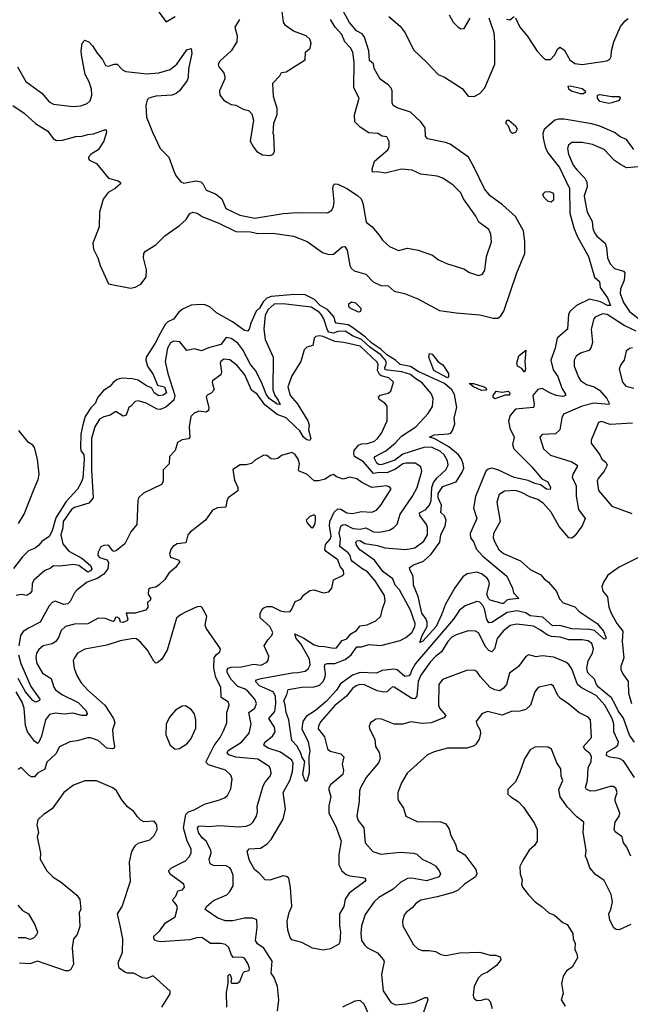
# Model space of a CAD drawing. Extents: x 1690054 to 1842981, y 782881 to 914114.
# Tile 625 of 656: x 1791566 to 1795691, y 879364 to 886014. Entities that reach past the tile are written whole.
import ezdxf

# ---------------------------------------------------------------- set-up
doc = ezdxf.new("R2010")
doc.units = 0

msp = doc.modelspace()

# ---------------------------------------------------------------- linework, layer by layer
at = {"layer": '0CON10XD'}
for points in [[(1791520.5, 885435), (1791595, 885383.3), (1791672.5, 885312.5), (1791755, 885261.1), (1791791.7, 885211.7), (1791815, 885199.5), (1791855, 885200.5), (1791945, 885225.7), (1791985, 885227.1), (1792025, 885240), (1792065, 885243.1), (1792139.3, 885270.7), (1792150, 885270), (1792152.5, 885255), (1792133.8, 885195), (1792095, 885136.2), (1792048.8, 885105), (1792031.2, 885085), (1792030, 885075), (1792037.5, 885065), (1792085, 885043.3), (1792166.2, 884945), (1792230, 884925), (1792246.2, 884915), (1792246.2, 884905), (1792210, 884875), (1792162.5, 884847.5), (1792128.9, 884801.1), (1792104.6, 884715), (1792101.8, 884615), (1792060, 884505), (1792063.6, 884465), (1792094.4, 884405), (1792109.1, 884355), (1792165, 884230), (1792315, 884200.8), (1792345, 884207.5), (1792385, 884228.9), (1792419.3, 884275), (1792422.9, 884325), (1792401.4, 884405), (1792404.3, 884435.7), (1792415, 884451.2), (1792485.3, 884494.7), (1792545.8, 884554.2), (1792645.3, 884625), (1792689.8, 884665), (1792715, 884704.4), (1792735.5, 884714.5), (1792765, 884706.7), (1792798.5, 884685), (1792915, 884638.3), (1793025, 884583), (1793125, 884581.4), (1793175, 884569.6), (1793275, 884572.4), (1793415, 884551.3), (1793507.2, 884517.2), (1793612.1, 884442.1), (1793655, 884427.6), (1793685, 884430.8), (1793745, 884480), (1793762.1, 884482.1), (1793777.4, 884457.4), (1793795, 884353.8), (1793805.6, 884335), (1793825, 884318.9), (1793904.5, 884294.5), (1793953.2, 884243.2), (1794005, 884220), (1794055, 884215.8), (1794095, 884180), (1794165, 884164), (1794255, 884128), (1794400.7, 884050.7), (1794515, 884033.6), (1794675, 884020.4), (1794765, 883999.1), (1794795, 883998.9), (1794816.5, 884013.5), (1794836.8, 884045), (1794923.1, 884305), (1794977.3, 884435), (1794978.2, 884515), (1794968.2, 884588.2), (1794915, 884684.6), (1794827.3, 884765), (1794745, 884824.5), (1794705, 884872.5), (1794637, 885017), (1794596.7, 885085), (1794473.1, 885173.1), (1794443.3, 885185), (1794320.4, 885210.4), (1794307.2, 885227.2), (1794303.8, 885285), (1794275.3, 885325), (1794205, 885389), (1794115, 885418), (1794087.8, 885435), (1794082, 885452), (1794081.2, 885535), (1794075, 885552.7), (1794054.7, 885575), (1794001.9, 885611.9), (1793960.5, 885685), (1793956, 885716), (1793929.9, 885739.9), (1793924.8, 885805), (1793894.6, 885895.4), (1793878.6, 885918.6), (1793840.2, 885940.2), (1793794.8, 885995), (1793733.6, 886105)], [(1792506.7, 886065), (1792555, 886000), (1792615.8, 886035)], [(1793050, 886015), (1793019.2, 885965), (1793034.3, 885905), (1793033.1, 885865), (1792993.5, 885805), (1792918, 885735), (1792906.2, 885715), (1792911.2, 885695), (1792944, 885655), (1792951.4, 885631.4), (1792950.8, 885615), (1792916, 885535), (1792916.7, 885505), (1792942.3, 885472.3), (1792965, 885456.7), (1792995, 885442.5), (1793025, 885437.5), (1793075, 885410), (1793110.7, 885400.7), (1793135, 885377.5), (1793146.2, 885335), (1793123.8, 885195), (1793144.1, 885154.1), (1793167.5, 885125), (1793205, 885102.5), (1793255, 885096.7), (1793276.4, 885103.6), (1793286.7, 885125), (1793282.5, 885235), (1793277.5, 885245), (1793282.5, 885315), (1793306.1, 885373.9), (1793306.2, 885415), (1793281.2, 885495), (1793276.2, 885585), (1793322.5, 885635), (1793335, 885657.5), (1793365, 885662.5), (1793495, 885742.5), (1793496.7, 885795), (1793527, 885823), (1793535.7, 885855), (1793525, 885883.3), (1793501.2, 885905), (1793415, 885935.8), (1793361.2, 885975), (1793347.3, 885997.3), (1793338.8, 886068.8)], [(1791550, 885695), (1791607.9, 885597.9), (1791715, 885518.1), (1791765, 885459.4), (1791795, 885444.4), (1791925, 885427.8), (1791978, 885432), (1792021.1, 885448.9), (1792042.6, 885467.4), (1792053.3, 885505), (1792050.4, 885545), (1792034.2, 885595), (1792008.6, 885645), (1791982.6, 885777.4), (1791980.5, 885805), (1791988.8, 885855), (1792005, 885876.7), (1792035, 885863.3), (1792057.9, 885837.9), (1792088.3, 885788.3), (1792125, 885746), (1792145, 885704.4), (1792165, 885700.6), (1792205, 885714.2), (1792224.2, 885714.2), (1792260, 885675), (1792283.3, 885665), (1792425, 885648.4), (1792505, 885654.6), (1792581.9, 885678.1), (1792627, 885713), (1792695, 885810), (1792725, 885820), (1792728, 885785), (1792707.2, 885682.8), (1792704.3, 885625), (1792696.3, 885603.7), (1792645.7, 885535), (1792623.7, 885516.3), (1792595, 885504.4), (1792485, 885498.8), (1792438.8, 885485), (1792426.4, 885473.6), (1792418.9, 885435), (1792421.9, 885355), (1792464, 885255), (1792514.3, 885144.3), (1792574, 885085), (1792610.5, 884980.5), (1792624.2, 884954.2), (1792655, 884920), (1792675, 884910), (1792755, 884926.9), (1792788.3, 884918.3), (1792804.4, 884904.4), (1792825, 884862), (1792888.3, 884838.3), (1792930.8, 884805), (1792958.3, 884738.3), (1793053.6, 884693.6), (1793155, 884674.6), (1793345, 884705.5), (1793445, 884712.9), (1793645, 884708.8), (1793675, 884728.8), (1793686.6, 884753.4), (1793689.4, 884785), (1793680.9, 884875), (1793685, 884896.7), (1793695, 884906.2), (1793715, 884904.2), (1793776, 884874), (1793848, 884828), (1793872, 884805), (1793883.1, 884775), (1793905.9, 884645.9), (1793945, 884616.7), (1793995, 884560), (1794017.1, 884525), (1794065, 884482.5), (1794125, 884456), (1794185, 884470.6), (1794258.5, 884458.5), (1794355, 884424.3), (1794395, 884392), (1794455, 884366), (1794565, 884330.8), (1794605, 884306), (1794665, 884286), (1794693.3, 884295), (1794708.3, 884321.7), (1794718.6, 884415), (1794752.5, 884515), (1794748, 884565), (1794735, 884596.2), (1794667.8, 884647.8), (1794647.1, 884687.1), (1794563.8, 884805), (1794545.5, 884845), (1794495, 884895.8), (1794425, 884942.9), (1794385, 884958.1), (1794275, 884970.8), (1794217.9, 884997.9), (1794145, 885004.3), (1794035, 884978.8), (1793985, 884986.7), (1793950, 884985), (1793947.5, 885005), (1793961.7, 885058.3), (1794052, 885135), (1794062.5, 885155), (1794062.3, 885192.3), (1794045, 885223.3), (1794015, 885228.8), (1793985, 885246), (1793925, 885250), (1793865, 885288), (1793830, 885325), (1793827.6, 885372.4), (1793860, 885485), (1793822.2, 885555), (1793824.4, 885724.4), (1793816.7, 885795), (1793801.4, 885825), (1793763.1, 885865), (1793741.1, 885915), (1793698, 885965), (1793666.1, 886015)], [(1794060, 886035), (1794135, 885970), (1794170, 885925), (1794225, 885810), (1794315.8, 885725), (1794393.8, 885645), (1794435, 885625.8), (1794555, 885548.6), (1794595, 885498.2), (1794635, 885494.7), (1794675.2, 885514.8), (1794707.4, 885555), (1794775.4, 885715), (1794775.9, 885865.9), (1794770, 885925), (1794736.5, 886025)], [(1794467, 886047), (1794495, 885997.5), (1794527.5, 885965), (1794545, 885953.3), (1794567.5, 885955), (1794609.2, 886025)], [(1794855, 886017.5), (1794875.8, 886014.2), (1794905, 886036.7)], [(1794915, 886027.5), (1794945, 885963.3), (1794995, 885906), (1795062.2, 885802.2), (1795095.3, 885765.3), (1795116.1, 885746.1), (1795151.9, 885745), (1795177.5, 885775), (1795201.7, 885818.3), (1795215, 885828.9), (1795245, 885810), (1795282.3, 885742.3), (1795315, 885719.6), (1795365, 885712.1), (1795533, 885737), (1795551.4, 885748.6), (1795560.8, 885765), (1795563.6, 885805), (1795578.8, 885865), (1795625, 885968), (1795655, 886006.2), (1795676.4, 886023.6)], [(1795355, 885512.7), (1795292.3, 885532.3), (1795276, 885545), (1795271.2, 885565), (1795285, 885568.2), (1795365, 885550.4), (1795385.6, 885535), (1795387.5, 885525), (1795375, 885513.6), (1795355, 885512.7)], [(1795545, 885447.7), (1795485, 885461.1), (1795468.1, 885485), (1795470, 885505), (1795485, 885509.1), (1795565, 885496), (1795615.2, 885495.2), (1795622.7, 885485), (1795615, 885468.9), (1795565, 885453.1), (1795545, 885447.7)], [(1795715, 885137.3), (1795665.8, 885205.8), (1795622.3, 885222.3), (1795583.5, 885253.5), (1795485, 885295.3), (1795431.8, 885311.8), (1795245, 885343.5), (1795205, 885343.3), (1795180, 885335), (1795108, 885272), (1795099.7, 885245), (1795101.7, 885215), (1795114.9, 885155), (1795133, 885115), (1795212.8, 885015), (1795280.5, 884875), (1795282.2, 884707.8), (1795309, 884609), (1795332.3, 884552.3), (1795407.5, 884415), (1795448.7, 884275), (1795481.5, 884245), (1795487.8, 884205), (1795536.9, 884135), (1795555.8, 884085), (1795536.7, 884085), (1795489.2, 884109.2), (1795415, 884126.6), (1795327.1, 884085), (1795284, 884045), (1795274.1, 884025), (1795265.6, 883925), (1795197.6, 883862.4), (1795182.5, 883795), (1795154.2, 883715), (1795169.5, 883649.5), (1795200.3, 883605), (1795228.2, 883525), (1795252.9, 883485), (1795252, 883475), (1795235, 883469.6), (1795188.8, 883475), (1795146.9, 883495), (1795095, 883523.5), (1795065, 883515.5), (1795032.1, 883475), (1795041.1, 883415), (1795035.6, 883395), (1794915, 883382.9), (1794878.1, 883341.9), (1794867.1, 883305), (1794877.3, 883255), (1794905.3, 883195), (1794894.6, 883145), (1794904.4, 883115), (1795025, 882993.5), (1795092.8, 882912.8), (1795132.8, 882892.8), (1795151.1, 882855), (1795149.5, 882840.5), (1795125, 882843.8), (1795083.7, 882873.7), (1795045, 882882.5), (1795001.8, 882901.8), (1794905, 882922.4), (1794795, 882974.8), (1794755, 882984.7), (1794731.3, 882978.7), (1794715, 882964.4), (1794645, 882793.3), (1794632.5, 882715), (1794654.5, 882645), (1794608.9, 882545), (1794611.1, 882515), (1794634.5, 882485), (1794650.5, 882440.5), (1794695, 882391.6), (1794855.7, 882255), (1794893.9, 882173.9), (1794902.3, 882142.3), (1794936.7, 882105), (1794871.5, 882098.5), (1794856.9, 882093.1), (1794835, 882071.9), (1794825, 882070.6), (1794745, 882094.3), (1794733.8, 882105), (1794721.7, 882135), (1794738.8, 882205), (1794734.4, 882225), (1794721, 882245), (1794685, 882270.7), (1794655, 882282.2), (1794588.9, 882271.1), (1794558.3, 882251.7), (1794504.2, 882175.8), (1794443, 882067), (1794414.8, 881995.2), (1794380.3, 881915), (1794286.8, 881815), (1794268.8, 881808.8), (1794283.8, 881855), (1794317.3, 881915), (1794319.5, 881945), (1794311.8, 881965), (1794281.9, 882005), (1794257.5, 882117.5), (1794227.1, 882195), (1794223.1, 882255), (1794203.3, 882295), (1794200, 882315), (1794225, 882331.9), (1794293.2, 882356.8), (1794346.5, 882403.5), (1794403.7, 882485), (1794411.6, 882535), (1794441, 882595), (1794446.1, 882635), (1794435, 882663.8), (1794411.8, 882685), (1794416.2, 882735), (1794392.1, 882785), (1794392.3, 882815), (1794425, 882860.9), (1794515, 882893.6), (1794555, 882959.2), (1794565.6, 882985), (1794561.6, 883015), (1794551.4, 883045), (1794530.2, 883075), (1794465, 883129.1), (1794366.6, 883186.6), (1794334.3, 883195), (1794365, 883210.3), (1794463.4, 883216.6), (1794477.6, 883222.4), (1794489.5, 883240.5), (1794504.4, 883285), (1794500.3, 883325), (1794519.6, 883395), (1794503.2, 883483.2), (1794485.7, 883515), (1794435, 883557.9), (1794257.2, 883637.2), (1794205, 883671.2), (1794135, 883685.9), (1794104.5, 883715), (1794045, 883749.6), (1794005, 883788.9), (1793945, 883829.2), (1793901, 883871), (1793813.4, 883935), (1793785, 883952.8), (1793704.7, 883965), (1793696, 883975), (1793689.7, 884005), (1793645.8, 884055.8), (1793595.8, 884085), (1793558, 884125), (1793495, 884155.6), (1793425, 884159), (1793265, 884145.5), (1793236, 884134), (1793210.4, 884109.6), (1793185, 884065.4), (1793162.7, 884045), (1793126.9, 883965), (1793116.8, 883923.2), (1793105, 883911.2), (1793085, 883916), (1793003.3, 883973.2), (1792895, 884033.6), (1792851.9, 884071.9), (1792818.2, 884088.2), (1792785, 884091.3), (1792725, 884086.1), (1792665, 884060.2), (1792640, 884039.9), (1792605, 883991.6), (1792567.1, 883972.9), (1792548.1, 883955), (1792515, 883895.6), (1792481.1, 883828.9), (1792421.1, 883735), (1792417.9, 883715), (1792429.7, 883675), (1792468, 883618), (1792496.9, 883546.9), (1792543.1, 883535), (1792556.5, 883495), (1792535, 883477.5), (1792505, 883474.2), (1792475, 883494.7), (1792458.9, 883525), (1792415, 883544.8), (1792365, 883578.8), (1792325, 883589.1), (1792255, 883593.1), (1792225, 883584.5), (1792196.5, 883563.5), (1792175, 883536.8), (1792131.3, 883508.7), (1792094.7, 883465.3), (1792075, 883422.9), (1792047.2, 883392.8), (1792008.6, 883335), (1791991.3, 883278.7), (1791978.9, 883215), (1791977.1, 883125), (1791979.6, 883105), (1791998.3, 883075), (1792001.4, 883045), (1791991.3, 882918.7), (1791981.3, 882888.7), (1791956.4, 882843.6), (1791880.3, 882759.7), (1791810.9, 882649.1), (1791785, 882562), (1791765, 882524.2), (1791715, 882488.8), (1791695.7, 882464.3), (1791670, 882445), (1791625, 882425.8), (1791585, 882385.6), (1791525, 882307.8)], [(1794895, 885245.8), (1794884.2, 885255), (1794867.5, 885295), (1794850, 885315), (1794856.7, 885335), (1794870, 885335), (1794917.9, 885295), (1794926.1, 885275), (1794915, 885251.9), (1794895, 885245.8)], [(1795745, 885021.1), (1795665, 885014.5), (1795625, 885035.6), (1795585, 885063.3), (1795515, 885137.3), (1795435, 885171.5), (1795365, 885185.6), (1795295.7, 885184.3), (1795273.2, 885166.8), (1795266, 885144), (1795274.2, 885105.8), (1795305, 885032.5), (1795329.2, 884999.2), (1795383.5, 884945), (1795397.9, 884917.9), (1795399.2, 884885), (1795380, 884825), (1795382.7, 884795), (1795398.5, 884715), (1795433.9, 884653.9), (1795438.5, 884605), (1795449.1, 884575), (1795465, 884552.5), (1795520.9, 884505), (1795530.8, 884475), (1795536.2, 884405), (1795554.7, 884364.7), (1795583.5, 884333.5), (1795645, 884315.6), (1795653.1, 884305), (1795649.2, 884255), (1795624.7, 884195), (1795621.9, 884165), (1795645, 884104.6), (1795685, 884043.2), (1795787.3, 883965)], [(1795155, 884782.9), (1795135, 884787.3), (1795105.6, 884815), (1795100.6, 884835), (1795115, 884850.9), (1795145, 884853.9), (1795164.3, 884845), (1795171.1, 884835), (1795172.9, 884795), (1795155, 884782.9)], [(1794408.5, 883098.5), (1794352.9, 883125), (1794302.9, 883127.1), (1794155, 883078.8), (1794100.9, 883039.1), (1794015, 883009.5), (1793995, 883008.6), (1793978.8, 883018.8), (1793961.4, 883055), (1793966.5, 883065), (1794038.3, 883101.7), (1794102.5, 883155), (1794145, 883200.4), (1794242.9, 883265), (1794326, 883355), (1794355, 883402.5), (1794358.5, 883455), (1794345, 883489.2), (1794285, 883562.2), (1794235, 883592.1), (1794205, 883617.8), (1794146.6, 883636.6), (1794035, 883650), (1794031.5, 883665), (1794042.8, 883695), (1794036.5, 883715), (1794005, 883751), (1793931.4, 883801.4), (1793875, 883854.5), (1793815, 883878.1), (1793765, 883910.7), (1793715, 883908.6), (1793685, 883897.2), (1793655, 883903.8), (1793645, 883916.5), (1793620, 883995), (1793605, 884021), (1793588.7, 884038.7), (1793535, 884072.1), (1793345, 884095.7), (1793285, 884093), (1793245, 884057.7), (1793225, 884018.8), (1793214.8, 883925), (1793224.4, 883854.4), (1793278.8, 883735), (1793276.3, 883515), (1793288.8, 883475), (1793312.2, 883445), (1793325.8, 883414.2), (1793305, 883418), (1793250.3, 883455), (1793229.7, 883485), (1793198.5, 883565), (1793157.8, 883645), (1793125.6, 883685.6), (1793073.4, 883785), (1793039.3, 883829.3), (1792995, 883862.1), (1792961.2, 883868.8), (1792925, 883821.2), (1792841.8, 883798.2), (1792795, 883776.9), (1792745, 883791.9), (1792695, 883780), (1792648.3, 883838.3), (1792605, 883843.8), (1792585, 883831.5), (1792565, 883795.6), (1792549.5, 883705), (1792566.8, 883625), (1792613.1, 883475), (1792606.3, 883445), (1792552.9, 883397.1), (1792515, 883381.9), (1792493.7, 883383.7), (1792420, 883425), (1792365, 883440), (1792346.2, 883435), (1792316.2, 883405), (1792302.5, 883395), (1792285, 883342.5), (1792265, 883337.5), (1792215, 883367.5), (1792175.9, 883344.1), (1792135, 883332), (1792105, 883315.6), (1792072.9, 883265), (1792051.3, 883185), (1792051.3, 882975), (1792062.6, 882785), (1792031.9, 882748.1), (1791935, 882719.4), (1791915.7, 882705), (1791860.2, 882625), (1791856.8, 882583.2), (1791843.6, 882535), (1791857.1, 882475), (1791897.3, 882425), (1791985, 882377.3), (1792045, 882326.9), (1792053.8, 882305), (1792045, 882291.1), (1792025, 882283.7), (1791965, 882327.7), (1791925, 882334.4), (1791895, 882329.6), (1791835, 882323), (1791794.1, 882325.9), (1791771.5, 882308.5), (1791735, 882294.4), (1791661.6, 882228.4), (1791649.6, 882205), (1791647.7, 882155), (1791635, 882138.6), (1791615, 882125.6), (1791575, 882131.2), (1791542.5, 882125)], [(1793855, 884037.8), (1793798.9, 884065), (1793789.1, 884075), (1793788.9, 884095), (1793807.9, 884107.9), (1793835, 884101.4), (1793869.2, 884065), (1793871.4, 884055), (1793865, 884042.2), (1793855, 884037.8)], [(1795730.1, 883910.1), (1795649.5, 883949.5), (1795535, 884022.3), (1795503.4, 884026.6), (1795454.3, 884005), (1795445, 883993.3), (1795426.3, 883923.7), (1795436.4, 883835), (1795425, 883796), (1795409.8, 883780.2), (1795355, 883762.2), (1795325, 883740.8), (1795311.5, 883715), (1795311.5, 883675), (1795339.6, 883599.6), (1795355, 883576.7), (1795395, 883551.1), (1795446.9, 883535), (1795481.6, 883511.6), (1795532.5, 883455), (1795547.1, 883425), (1795546.2, 883415), (1795445, 883424.1), (1795365, 883403.8), (1795240.2, 883349.8), (1795227.1, 883325), (1795215.7, 883245), (1795185, 883216), (1795095, 883212), (1795080, 883195), (1795104.4, 883115), (1795152.4, 883072.4), (1795295, 883029.1), (1795331.4, 883005), (1795331.9, 882995), (1795302.5, 882945), (1795298.1, 882925), (1795325.3, 882865.3), (1795324.6, 882795), (1795340, 882705), (1795386.4, 882645), (1795364.8, 882595), (1795315, 882528.8), (1795295, 882512.8), (1795275, 882514.6), (1795211, 882591), (1795155, 882688.8), (1795105, 882745.9), (1795065, 882773.8), (1795010.9, 882790.9), (1794955, 882821.5), (1794915, 882833.8), (1794840, 882830), (1794805, 882808), (1794788.5, 882755), (1794810.9, 882625), (1794766.7, 882545), (1794764.5, 882515), (1794774.5, 882485), (1794801.8, 882435), (1794835, 882409.1), (1794948.3, 882358.3), (1795015, 882300), (1795085.6, 882265), (1795107.7, 882237.7), (1795138.5, 882215), (1795192.3, 882152.3), (1795213.3, 882103.3), (1795237.7, 882075), (1795315, 882049.1), (1795345, 882017.6), (1795467.4, 881935), (1795508.8, 881885), (1795525.9, 881844.1), (1795525, 881832.5), (1795515, 881831.2), (1795474.7, 881865), (1795447.7, 881887.7), (1795415.8, 881895.8), (1795295, 881901), (1795215, 881922), (1795165, 881920.2), (1795098.7, 881978.7), (1795015, 881987), (1794985, 882007.2), (1794925, 882022), (1794859.7, 882010.3), (1794755, 881943.1), (1794735, 881941.1), (1794722, 881962), (1794706.1, 882035), (1794695, 882057.5), (1794675, 882080.8), (1794655, 882085.6), (1794575, 882055.4), (1794536.2, 882025), (1794496, 881965), (1794239.7, 881665), (1794211.7, 881618.3), (1794205.6, 881595), (1794195, 881581.9), (1794168.2, 881578.2), (1794115, 881623.1), (1794095, 881627.7), (1794015, 881618.4), (1793975, 881599.8), (1793865, 881604.3), (1793814, 881586), (1793732.5, 881527.5), (1793704.8, 881485), (1793635, 881410), (1793565, 881349.3), (1793501.3, 881308.7), (1793477.8, 881275), (1793471.7, 881225), (1793515, 881136), (1793525.9, 881075.9), (1793519.6, 881035), (1793520.8, 880925), (1793505, 880870), (1793495, 880870), (1793477.8, 880915), (1793492.7, 881005), (1793470.9, 881035), (1793466.3, 881056.3), (1793438.8, 881108.8), (1793403.8, 881145), (1793390.8, 881235), (1793384.3, 881285), (1793365.5, 881335), (1793360, 881385), (1793350, 881415), (1793369.8, 881455), (1793378.8, 881491.2), (1793472.5, 881505), (1793555, 881507.4), (1793590.7, 881519.3), (1793615, 881544.6), (1793630.2, 881575), (1793632.7, 881595), (1793624.3, 881645.7), (1793629.6, 881660.4), (1793644.1, 881665.9), (1793695, 881665.2), (1793765, 881693.1), (1793805, 881724), (1793842.4, 881777.6), (1793875, 881778.8), (1793925, 881793.4), (1794005, 881788.4), (1794135, 881820.7), (1794175, 881841.2), (1794215.4, 881874.6), (1794236, 881914), (1794236.5, 881936.5), (1794205, 882025.5), (1794132.4, 882162.4), (1794102.1, 882195), (1794087.2, 882237.2), (1794021.7, 882285), (1793962.9, 882362.9), (1793864.4, 882434.4), (1793840, 882465), (1793836.7, 882485), (1793845, 882495.3), (1793864, 882496), (1793896.9, 882476.9), (1793983.8, 882463.8), (1794031.9, 882448.1), (1794174.7, 882435.3), (1794235, 882446.9), (1794295, 882493.2), (1794320.3, 882535), (1794320.3, 882585), (1794314.6, 882605), (1794268, 882665), (1794266, 882684), (1794308.5, 882705), (1794335, 882734.4), (1794344.3, 882765.7), (1794349.1, 882855), (1794361.7, 882888.3), (1794385, 882920.3), (1794443.8, 882975), (1794460.9, 883005), (1794456.8, 883035), (1794434, 883075), (1794408.5, 883098.5)], [(1795718.9, 881135), (1795685, 881182.2), (1795645.7, 881295.7), (1795609.7, 881345), (1795588.8, 881388.8), (1795564.4, 881435), (1795475.9, 881505), (1795461.4, 881525), (1795449.2, 881559.2), (1795403.5, 881603.5), (1795397, 881635), (1795405.7, 881684.3), (1795435, 881736.7), (1795441.4, 881765), (1795430.4, 881800.4), (1795405, 881818.7), (1795365, 881825.8), (1795275, 881825.3), (1795216, 881844), (1795157.3, 881847.3), (1795128.8, 881858.8), (1795085, 881891.5), (1795037.1, 881917.1), (1794925, 881932.2), (1794878, 881922), (1794832.7, 881885), (1794791.2, 881835), (1794772.7, 881765), (1794755, 881744.2), (1794735, 881753.3), (1794715, 881775.4), (1794665, 881872.5), (1794645, 881884.6), (1794595, 881885.4), (1794515, 881858.6), (1794485, 881842.8), (1794457.6, 881815), (1794415.3, 881745), (1794375, 881713.5), (1794338.9, 881675), (1794275, 881587.3), (1794258.4, 881545), (1794249.1, 881445), (1794235, 881426.9), (1794215, 881430), (1794095, 881507.1), (1794085, 881508), (1794046.2, 881475), (1794025, 881472.9), (1793980.7, 881480.7), (1793895, 881520.8), (1793863.6, 881523.6), (1793838.1, 881515), (1793815, 881497.1), (1793774.3, 881445.7), (1793695, 881381.9), (1793601.1, 881275), (1793583.3, 881245), (1793582.2, 881225), (1793625, 881170), (1793645, 881090), (1793664.1, 881074.1), (1793736.2, 881055), (1793755.8, 881035), (1793743.3, 880985), (1793752.6, 880942.6), (1793747.8, 880915), (1793665, 880847.1), (1793652.1, 880822.1), (1793668.1, 880765), (1793653.5, 880705), (1793653.1, 880655), (1793702.1, 880565), (1793737.5, 880465), (1793722.5, 880375), (1793722.7, 880305), (1793741.9, 880265), (1793771.7, 880241.7), (1793795, 880232.7), (1793881.5, 880221.5), (1793898, 880215), (1793904.2, 880205), (1793897.7, 880192.3), (1793790.6, 880115), (1793764.5, 880075), (1793754.5, 880025), (1793726.7, 879975), (1793726.8, 879895), (1793733.9, 879853.9), (1793727.3, 879782.7), (1793720.8, 879769.2), (1793665, 879737.5), (1793615, 879729.6), (1793543.8, 879743.8), (1793472.1, 879782.1), (1793405, 879798.9), (1793392.5, 879815), (1793378.2, 879865), (1793372, 879925), (1793386.1, 879985), (1793403.3, 880025), (1793395, 880152.5), (1793383.1, 880215), (1793368.2, 880228.2), (1793345, 880232.1), (1793255, 880201.4), (1793224.3, 880204.3), (1793186.5, 880246.5), (1793151.1, 880275), (1793118.1, 880335), (1793103.5, 880395), (1793115.4, 880414.6), (1793191.4, 880418.6), (1793235.2, 880444.8), (1793265, 880478.1), (1793344.7, 880615.3), (1793360.6, 880685), (1793344.6, 880795), (1793390.2, 880875), (1793409.6, 880935), (1793412.4, 880995), (1793400.8, 881015), (1793327.7, 881067.7), (1793243.5, 881095), (1793214.4, 881115), (1793220.9, 881135), (1793272.5, 881175), (1793292.7, 881205), (1793287.5, 881235), (1793249.2, 881295), (1793288.2, 881341.8), (1793295.8, 881395), (1793294.1, 881445), (1793278.5, 881475), (1793185, 881513.9), (1793158.8, 881545), (1793164.7, 881555.3), (1793196.4, 881563.6), (1793406.2, 881603.8), (1793445, 881604.4), (1793495.3, 881614.7), (1793515, 881629.2), (1793527, 881657), (1793524.4, 881695), (1793465, 881798.2), (1793432.7, 881835), (1793425, 881865.7), (1793485, 881837.7), (1793555, 881792.4), (1793585, 881781.8), (1793625, 881779.7), (1793685, 881770.2), (1793705, 881772.5), (1793745, 881820.2), (1793775, 881831.4), (1793803.3, 881866.7), (1793841.8, 881888.2), (1793865, 881920.9), (1793912.2, 881927.8), (1793972, 881955), (1794005.7, 881985), (1794015.6, 882035), (1794035, 882087.5), (1794030.5, 882125), (1793967.9, 882225), (1793915.5, 882285), (1793876.8, 882306.8), (1793814.9, 882354.9), (1793806, 882365), (1793799, 882395), (1793785, 882413.4), (1793729.2, 882455), (1793732.9, 882505), (1793724.9, 882545.1), (1793735, 882592.9), (1793746.5, 882603.5), (1793765, 882604.8), (1793816.9, 882576.9), (1793865, 882573.4), (1793905, 882581.9), (1793955, 882556.3), (1793996.6, 882553.4), (1794065, 882566.7), (1794094.2, 882585), (1794115, 882608), (1794136.9, 882675), (1794220.4, 882795), (1794251.6, 882855), (1794282.9, 882965), (1794274.7, 882994.7), (1794238.4, 883018.4), (1794175, 883019.8), (1794155, 883014.8), (1794105, 882978), (1794045, 882953.7), (1793995, 882955.7), (1793955, 882949.6), (1793888.4, 883028.4), (1793827.3, 883065), (1793822.7, 883082.7), (1793825.4, 883105), (1793855, 883140.7), (1793875, 883148.8), (1793915, 883151.1), (1793961.5, 883168.5), (1793983.6, 883186.4), (1794009.4, 883220.6), (1794047.5, 883305), (1794048.2, 883405), (1794032.7, 883425), (1793995, 883448.9), (1793988.9, 883465), (1794001.1, 883478.9), (1794055, 883492.2), (1794074, 883505), (1794090, 883565), (1794060, 883595), (1794008.4, 883608.4), (1793997, 883617), (1793984, 883645), (1793986.6, 883685), (1793980.5, 883700.5), (1793865, 883809.6), (1793755, 883833.8), (1793695, 883840.4), (1793615, 883874.6), (1793591.7, 883878.3), (1793566, 883874), (1793556, 883864), (1793545.5, 883814.5), (1793505, 883801.9), (1793488.1, 883785), (1793464, 883705), (1793405, 883607.8), (1793377.2, 883535), (1793392.5, 883475), (1793441.3, 883421.3), (1793513.2, 883305), (1793521.6, 883275), (1793517.4, 883245), (1793533.2, 883185), (1793525, 883171.2), (1793505, 883175.8), (1793483, 883195), (1793457.7, 883237.7), (1793429.6, 883265), (1793366, 883325), (1793305, 883348.8), (1793222, 883412), (1793170.3, 883485), (1793131.3, 883511.3), (1793087.5, 883615), (1793035, 883679.4), (1792985, 883716.7), (1792945, 883721.2), (1792925, 883706.7), (1792920, 883695), (1792929.2, 883635), (1792924.2, 883615.8), (1792868.8, 883575), (1792866.4, 883563.6), (1792878.6, 883515), (1792858.4, 883491.6), (1792832.2, 883477.8), (1792824.8, 883465.2), (1792843.5, 883395), (1792840.8, 883375), (1792825, 883364.2), (1792775, 883370), (1792745, 883355.8), (1792722, 883335), (1792710.8, 883265), (1792716, 883194), (1792706, 883184), (1792662.3, 883177.7), (1792632.5, 883157.5), (1792616.4, 883103.6), (1792576.7, 883065), (1792576.2, 883015), (1792534.2, 882975), (1792534, 882895), (1792523.8, 882875), (1792402.5, 882817.4), (1792369, 882785), (1792363.4, 882765), (1792357.3, 882605), (1792316, 882555), (1792276.7, 882475), (1792220.5, 882429.5), (1792205, 882423.3), (1792195, 882426.7), (1792165, 882465.6), (1792135, 882462.9), (1792115, 882453.8), (1792095, 882418), (1792094.7, 882394.7), (1792105, 882382.5), (1792156.6, 882366.6), (1792165.3, 882345.3), (1792160.5, 882305), (1792135, 882268.4), (1792089.2, 882240.8), (1792021.2, 882215), (1791955, 882164.4), (1791936, 882144), (1791906.2, 882085), (1791890.1, 882069.9), (1791863.9, 882063.9), (1791805, 882086.5), (1791785, 882076.9), (1791763.8, 882055), (1791705, 881945.8), (1791624.3, 881904.3), (1791588.6, 881881.4), (1791571.3, 881855), (1791559.4, 881785)], [(1795705, 883797.5), (1795685.6, 883794.4), (1795662.5, 883775), (1795648.6, 883715), (1795625.8, 883685), (1795615.8, 883655), (1795637.8, 883565), (1795660.2, 883540.2), (1795714.7, 883524.7)], [(1794455, 883596.2), (1794362.9, 883645), (1794329.2, 883735), (1794335, 883759.5), (1794351.5, 883755), (1794393.3, 883703.3), (1794425, 883682.5), (1794461.8, 883625), (1794463.2, 883605), (1794455, 883596.2)], [(1794975, 883633.3), (1794957.6, 883657.6), (1794928.5, 883675), (1794923.7, 883695), (1794938.6, 883745), (1794985, 883782.5), (1794978.7, 883705), (1794982.5, 883655), (1794975, 883633.3)], [(1794685, 883509.4), (1794632, 883535), (1794602.5, 883557.5), (1794632.5, 883557.5), (1794702.5, 883535), (1794717.5, 883525), (1794720, 883515), (1794715, 883512), (1794685, 883509.4)], [(1794775, 883452.5), (1794765, 883463.3), (1794764.6, 883475.4), (1794785.4, 883504.6), (1794825, 883498.2), (1794865, 883506.4), (1794876.8, 883495), (1794875, 883478.8), (1794845, 883477.8), (1794775, 883452.5)], [(1795705, 883288.4), (1795555, 883280.4), (1795495, 883300), (1795475, 883293.8), (1795425.8, 883175), (1795425.7, 883155), (1795485.9, 883075.9), (1795499.4, 883045), (1795524.5, 883025), (1795534.4, 883005), (1795514.5, 882965), (1795474, 882916), (1795467.9, 882897.9), (1795476.5, 882835), (1795565, 882728.2), (1795699.9, 882679.9)], [(1791557.6, 882612.4), (1791596.5, 882673.5), (1791663.3, 882846.7), (1791691.4, 882908.6), (1791696.3, 882945), (1791686.9, 883045), (1791665.8, 883125), (1791655, 883141.2), (1791625, 883159.1), (1791560.3, 883240.3)], [(1793308.3, 879318.3), (1793316.7, 879395), (1793307.9, 879485), (1793284.6, 879544.6), (1793263.8, 879575), (1793271.5, 879655), (1793214.1, 879744.1), (1793171.6, 879771.6), (1793158.5, 879795), (1793170, 879885), (1793166.7, 879935), (1793140, 879945), (1793085, 879946.1), (1793005, 879928.4), (1792955, 879927.2), (1792904.2, 879945), (1792818, 880005), (1792828.6, 880025), (1792875.8, 880065), (1792964.1, 880104.1), (1792984.7, 880125.3), (1793008.5, 880165), (1793007.6, 880235), (1792995, 880272.5), (1792985, 880286.5), (1792960, 880300), (1792875, 880302.3), (1792853.3, 880313.3), (1792846.8, 880345), (1792858.4, 880385), (1792857.2, 880405), (1792825.3, 880465), (1792798, 880488), (1792772.8, 880525), (1792766.4, 880555), (1792775, 880566.1), (1792795, 880570.3), (1792845, 880564), (1792915, 880571.3), (1793045, 880563.3), (1793095, 880567.5), (1793125, 880579.4), (1793143.3, 880596.7), (1793165.4, 880635), (1793172.1, 880665), (1793170.5, 880699.5), (1793211.1, 880838.9), (1793224.4, 880865), (1793258.1, 880905), (1793265.6, 880925), (1793261.1, 880955), (1793250.5, 880970.5), (1793175, 881019.2), (1793025.8, 881034.2), (1792978.9, 881048.9), (1792966.4, 881065), (1792975, 881078.5), (1793063.8, 881135), (1793116.2, 881195), (1793130.4, 881255), (1793114.6, 881335), (1793154.6, 881365), (1793165.3, 881395), (1793154.7, 881425), (1793105, 881480.3), (1793085, 881495.2), (1793040.3, 881510.3), (1792995, 881558.2), (1792966.6, 881605), (1792966.3, 881623.7), (1792975, 881635.4), (1792995, 881641.4), (1793065, 881643.8), (1793145, 881661), (1793196.7, 881655), (1793236.2, 881675), (1793244.1, 881685.9), (1793248, 881715), (1793216.2, 881785), (1793241.4, 881825), (1793270, 881855), (1793276.2, 881875), (1793255, 881915.4), (1793190.9, 881975), (1793190, 882005), (1793205.3, 882035), (1793216.2, 882045), (1793238.4, 882051.6), (1793270, 882050), (1793328.3, 882021.7), (1793356, 882014), (1793392.5, 882017.5), (1793405, 882032.5), (1793426, 882084), (1793465, 882100), (1793483, 882127), (1793525, 882158.8), (1793555, 882164), (1793615, 882143.1), (1793655, 882148.8), (1793673.8, 882175), (1793685, 882230), (1793742.3, 882257.7), (1793755, 882270), (1793754.2, 882295), (1793730.7, 882320.7), (1793715, 882366.2), (1793635, 882421.8), (1793627.2, 882435), (1793631.3, 882468.7), (1793662.4, 882505), (1793669.5, 882525), (1793658.2, 882595), (1793660.2, 882625), (1793691.1, 882688.9), (1793715, 882710), (1793735, 882708.4), (1793775, 882683.2), (1793815, 882679.1), (1793875, 882693.3), (1793945, 882689.1), (1793975, 882701.9), (1794006.4, 882735), (1794076.2, 882845), (1794067.1, 882857.1), (1794045, 882865.6), (1793945.3, 882855.3), (1793877.5, 882887.5), (1793843.9, 882913.9), (1793795, 882923.3), (1793750.7, 882910.7), (1793706.4, 882926.4), (1793685, 882942.5), (1793665, 882936.7), (1793628.3, 882911.7), (1793585, 882898.6), (1793555, 882900), (1793505.7, 882945.7), (1793453.8, 882965), (1793450, 882975), (1793456.9, 883015), (1793448, 883045), (1793425, 883080), (1793405, 883091.2), (1793335, 883070.3), (1793308.7, 883051.3), (1793285, 883045.2), (1793265, 883048.8), (1793235, 883071.5), (1793215, 883073.6), (1793159.4, 883040.6), (1793132.7, 883017.3), (1793095, 883007.1), (1793055, 883006.7), (1793005, 882976.7), (1793016.9, 882905), (1793038.9, 882855), (1793038.7, 882831.3), (1792973.3, 882785), (1792964, 882765), (1792957.9, 882722.1), (1792902.9, 882717.1), (1792868.8, 882701.2), (1792820, 882635), (1792716.6, 882553.4), (1792702.5, 882535), (1792688.6, 882481.4), (1792628.8, 882475), (1792600.8, 882455), (1792586.2, 882435), (1792576.7, 882405), (1792583.6, 882383.6), (1792635.9, 882365.9), (1792646.7, 882355), (1792617.8, 882315), (1792573.3, 882276.7), (1792545.8, 882234.2), (1792510.6, 882199.4), (1792485, 882182.4), (1792446.7, 882175), (1792436, 882165), (1792433.3, 882133.3), (1792451.4, 882105), (1792445, 882089.2), (1792430, 882080), (1792431.5, 882045), (1792416.5, 882025), (1792345, 882006), (1792284.3, 882005.7), (1792296.2, 881965), (1792290, 881955), (1792265, 881943.1), (1792246.7, 881945), (1792240.7, 881970.7), (1792225, 881978), (1792213.4, 881976.6), (1792204, 881955), (1792195, 881949.4), (1792145, 881969.1), (1792095, 881972.9), (1792025, 881933.8), (1791935, 881930.4), (1791875.3, 881914.7), (1791845, 881888.6), (1791827.7, 881842.3), (1791809.5, 881815), (1791785, 881799.3), (1791725, 881784.4), (1791695, 881759.4), (1791678.5, 881735), (1791674.6, 881705), (1791682.3, 881665), (1791719.7, 881599.7), (1791777.9, 881565), (1791795.8, 881505.8), (1791807.4, 881487.4), (1791854.5, 881454.5), (1791961.3, 881401.4), (1792014.8, 881345), (1792021.6, 881325), (1792015.7, 881314.3), (1791985, 881315.6), (1791925, 881331.3), (1791866.7, 881323.3), (1791805, 881329.8), (1791767.6, 881322.4), (1791740, 881285), (1791713.9, 881176.1), (1791695, 881133.8), (1791685, 881126), (1791665, 881141.9), (1791618.2, 881205), (1791606.1, 881246.1), (1791596.6, 881365), (1791582.5, 881405), (1791541.1, 881475)], [(1793545, 882583.1), (1793560, 882605), (1793565, 882630), (1793565, 882660), (1793555, 882669.2), (1793525, 882658.2), (1793501.1, 882635), (1793507.5, 882615), (1793535, 882583.5), (1793545, 882583.1)], [(1795741.4, 882378.6), (1795615, 882316.4), (1795538.3, 882261.7), (1795508.8, 882215), (1795498.8, 882185), (1795505.8, 882155), (1795528.2, 882128.2), (1795536.9, 882115), (1795546.2, 882046.2), (1795561.9, 882005), (1795599.2, 881935), (1795639.2, 881885), (1795636.3, 881813.6), (1795646.2, 881703.8), (1795626.7, 881645), (1795626.5, 881625), (1795640, 881595), (1795677.1, 881545), (1795678.8, 881465), (1795698.6, 881395)], [(1792964.1, 879344.1), (1792962.9, 879445), (1792973.9, 879503.9), (1792975, 879557.5), (1792985, 879567.5), (1792989.5, 879559.5), (1792995.6, 879535), (1792991.2, 879515), (1792997.1, 879507.1), (1793035, 879506.8), (1793052, 879518), (1793075, 879576.7), (1793085, 879586.2), (1793115, 879593.3), (1793118, 879605), (1793108.8, 879635), (1793085, 879674.5), (1793065, 879681.9), (1793009.7, 879679.7), (1792996.4, 879696.4), (1792977.5, 879747.5), (1792955, 879767.5), (1792925.6, 879775.6), (1792855, 879775.7), (1792795.9, 879815.9), (1792763.5, 879813.5), (1792715, 879798.4), (1792515, 879785.5), (1792478.8, 879795), (1792470.9, 879810.9), (1792471.9, 879825), (1792511.1, 879858.9), (1792551.4, 879915), (1792616.9, 879955), (1792632.5, 880015), (1792625.5, 880035), (1792600.9, 880065), (1792601.8, 880075), (1792621.1, 880095), (1792635, 880131.2), (1792665, 880138), (1792680, 880155), (1792674, 880175), (1792585, 880241.1), (1792571.4, 880265), (1792590.8, 880285), (1792685, 880333.5), (1792710.5, 880359.5), (1792723.5, 880385), (1792723.6, 880415), (1792698.2, 880465), (1792672.8, 880555), (1792688.2, 880645), (1792705, 880663.3), (1792743.5, 880676.5), (1792815, 880715.6), (1792916.1, 880743.9), (1792949.3, 880759.3), (1792970, 880775), (1792991.2, 880818.8), (1793000.6, 880885), (1792992.4, 880912.4), (1792955.4, 880945.4), (1792841.6, 880981.6), (1792827.5, 880995), (1792825.5, 881005), (1792878.6, 881111.4), (1792919.6, 881165), (1792945.5, 881215), (1792964.5, 881265), (1792964.5, 881335), (1792980.5, 881385), (1792975.3, 881405.3), (1792926.3, 881436.3), (1792924.1, 881505), (1792891.7, 881571.7), (1792876.2, 881635), (1792879.6, 881705), (1792892.7, 881725), (1792918.5, 881745), (1792921.2, 881765), (1792824.7, 881905), (1792818.7, 881925), (1792830, 881985), (1792795.6, 882045.6), (1792785, 882051.9), (1792765, 882049.6), (1792690.5, 882015), (1792651.1, 881995), (1792625, 881972), (1792562.2, 881755), (1792525, 881694), (1792495, 881670), (1792485, 881668.8), (1792470.9, 881680.9), (1792430, 881755), (1792385, 881807.1), (1792355, 881831.4), (1792335, 881835.7), (1792245, 881819.4), (1792155, 881789.5), (1792005, 881763.1), (1791956.2, 881735), (1791935.7, 881705), (1791927.1, 881685), (1791934.4, 881635), (1791951.9, 881585), (1791981.1, 881535), (1792025.6, 881485), (1792141.4, 881385), (1792200, 881295), (1792208.6, 881265), (1792192.7, 881217.3), (1792197.8, 881162.2), (1792207.1, 881105), (1792203.3, 881095), (1792189.7, 881090.3), (1792154.6, 881094.6), (1792095, 881146), (1792045, 881163.1), (1792025, 881163.6), (1791955, 881142.9), (1791903.4, 881136.6), (1791835, 881102), (1791809.5, 881055), (1791750, 881000), (1791735, 880951.1), (1791685, 880926.2), (1791665, 880900), (1791645, 880901.2), (1791629.7, 880909.7), (1791575, 880962.5), (1791555, 880950)], [(1791557.8, 881725), (1791573.8, 881665), (1791640, 881510), (1791702.9, 881425), (1791698.8, 881415), (1791675, 881404.4), (1791655, 881416.7), (1791605.2, 881475), (1791555.3, 881565.3)], [(1795718.1, 880895), (1795645, 881009.2), (1795615, 881024.7), (1795552.7, 881032.7), (1795528.9, 881045), (1795532, 881068), (1795585, 881095.8), (1795606.2, 881115), (1795610.4, 881135), (1795578.6, 881205), (1795578.8, 881255), (1795568.3, 881295), (1795519.5, 881385), (1795460.5, 881450.5), (1795365, 881499.2), (1795335, 881523.5), (1795295, 881630.6), (1795275, 881658.9), (1795254.1, 881674.1), (1795175, 881709.6), (1795095, 881716.9), (1795055, 881710.5), (1795005, 881724.2), (1794985, 881713.8), (1794934.4, 881645), (1794875, 881600.6), (1794854.4, 881525), (1794835, 881498.1), (1794808.9, 881481.1), (1794775, 881488), (1794745, 881503.4), (1794678.5, 881575), (1794655, 881610.8), (1794635, 881620.8), (1794585, 881617.5), (1794421.3, 881558.7), (1794397.5, 881525), (1794393.9, 881385), (1794402.1, 881365), (1794444.3, 881315), (1794431.8, 881298.2), (1794345.8, 881265), (1794285, 881260), (1794207.4, 881272.6), (1794155, 881256.5), (1794095, 881256.5), (1794005, 881292.9), (1793971.2, 881288.8), (1793936.7, 881265), (1793927, 881243), (1793928.8, 881225), (1793964, 881155), (1793969.4, 881105), (1793994.4, 881065), (1794000.5, 881025), (1793988.9, 880995), (1793905.6, 880895), (1793867.5, 880825), (1793860.9, 880805), (1793859.6, 880735), (1793843.5, 880635), (1793852.9, 880605), (1793889.5, 880555), (1793900, 880455), (1793951.2, 880395), (1794005, 880378.1), (1794138.3, 880391.7), (1794225.4, 880385.4), (1794247.7, 880377.7), (1794285, 880344.5), (1794343.8, 880316.2), (1794375, 880298.8), (1794399.2, 880265), (1794408.1, 880245), (1794398.6, 880225), (1794315, 880197.1), (1794215, 880216.6), (1794185, 880212.6), (1794141.2, 880188.8), (1794088, 880142), (1793990.8, 880085), (1793960.6, 880055), (1793900.2, 879969.8), (1793875.5, 879895), (1793869.5, 879845), (1793874.4, 879795), (1793894.6, 879764.6), (1793916, 879745), (1793982, 879712), (1794022.9, 879665), (1794027, 879653), (1794010, 879565), (1794022, 879455), (1794073.8, 879375), (1794105, 879359.5), (1794175, 879366.1), (1794232.6, 879377.4), (1794305, 879410), (1794319.3, 879409.3), (1794322.5, 879395), (1794290.8, 879305)], [(1795693.3, 880365), (1795666.9, 880425), (1795644.5, 880455), (1795636.5, 880495), (1795588.8, 880528.8), (1795581.3, 880545), (1795588.9, 880595), (1795614.5, 880635), (1795618.9, 880655), (1795589.4, 880735), (1795588.6, 880755), (1795600.8, 880795), (1795593, 880823), (1795575, 880834.2), (1795555, 880835.5), (1795455, 880804.7), (1795425, 880803.9), (1795394.7, 880814.7), (1795388.3, 880828.3), (1795401.3, 880875), (1795405, 880960), (1795425.2, 881004.8), (1795427.5, 881037.5), (1795417.9, 881057.9), (1795382.5, 881085), (1795374.5, 881105), (1795427.8, 881165), (1795420.8, 881285), (1795405, 881304.2), (1795342.5, 881335), (1795275, 881392.2), (1795218.8, 881428.8), (1795200.7, 881450.7), (1795171.7, 881511.7), (1795155, 881524), (1795075, 881505.7), (1795061.2, 881495), (1795045.8, 881475), (1795016.4, 881383.6), (1794984.5, 881355.5), (1794945, 881344.4), (1794885, 881341.8), (1794825, 881316.9), (1794725, 881340.8), (1794686.7, 881325), (1794650, 881275), (1794653.8, 881255), (1794677.5, 881215), (1794679.2, 881195), (1794670, 881155), (1794648, 881122), (1794635, 881110), (1794585.8, 881094.2), (1794455, 881094.2), (1794365, 881069.2), (1794321.3, 881048.7), (1794184.2, 880925), (1794145, 880858.8), (1794119.2, 880795), (1794119.2, 880755), (1794125, 880737.5), (1794159.1, 880689.1), (1794175, 880634.2), (1794255, 880597.5), (1794405, 880599.4), (1794445, 880582), (1794467.8, 880547.8), (1794478.8, 880505), (1794508.9, 880445), (1794520.8, 880405), (1794573.1, 880373.1), (1794646.4, 880275), (1794652.9, 880245), (1794645, 880225.6), (1794571.1, 880175), (1794527.1, 880135), (1794495, 880118.8), (1794385, 880090.5), (1794275, 880068.1), (1794245, 880047.5), (1794218, 880015), (1794177.5, 879985), (1794163.4, 879966.6), (1794150.8, 879925), (1794154, 879895), (1794226.2, 879765), (1794255, 879738.8), (1794285, 879726.7), (1794331.7, 879728.3), (1794375, 879720), (1794411.2, 879701.2), (1794445, 879694), (1794537.8, 879712.2), (1794675, 879716.2), (1794745, 879695.7), (1794780, 879695), (1794812.5, 879685), (1794816, 879665), (1794786, 879625), (1794725, 879581.4), (1794685, 879562.5), (1794665, 879542), (1794635, 879486.7), (1794628.6, 879425), (1794634, 879405), (1794655, 879389.2), (1794685, 879390.8), (1794715, 879401.2), (1794728.3, 879398.3), (1794745, 879382.5), (1794758, 879335)], [(1792615, 881086.7), (1792645, 881091.2), (1792695, 881124), (1792722, 881155), (1792755, 881230), (1792755.6, 881285), (1792746.8, 881326.8), (1792725, 881356), (1792685, 881378.8), (1792662.3, 881377.7), (1792618.8, 881351.2), (1792577, 881303), (1792554.2, 881255), (1792552, 881185), (1792581.2, 881115), (1792615, 881086.7)], [(1795695, 879903.8), (1795615, 879868), (1795595, 879870), (1795580.5, 879880.5), (1795552.7, 879932.7), (1795546, 879975), (1795560, 880005), (1795571.2, 880055), (1795562, 880105), (1795515, 880200), (1795455, 880241.2), (1795416.2, 880285), (1795399.1, 880339.1), (1795388, 880365), (1795392.5, 880405), (1795372, 880525), (1795376.9, 880595), (1795330.3, 880630.3), (1795266.1, 880696.1), (1795216.3, 880766.3), (1795206.9, 880815), (1795234, 880875), (1795224.3, 880905), (1795222, 880955), (1795194, 880995), (1795157.3, 881087.3), (1795135, 881101.2), (1795105, 881102.5), (1795045, 881100), (1795015, 881083.3), (1794977, 881023), (1794942.5, 880925), (1794915, 880867.5), (1794862.5, 880815), (1794863.9, 880783.9), (1794884.2, 880764.2), (1794933.9, 880733.9), (1794970, 880695), (1795044.2, 880584.2), (1795061.2, 880545), (1795061.2, 880465), (1795043.9, 880436.1), (1795007.5, 880405), (1794963.8, 880336.2), (1794943.3, 880295), (1794946.2, 880245), (1794960, 880205), (1794956.2, 880175), (1794963.3, 880155), (1795002.3, 880102.3), (1795047.5, 880055), (1795095, 880023.3), (1795141.2, 879981.2), (1795177.5, 879965), (1795235, 879916.7), (1795265, 879903.3), (1795302.3, 879842.3), (1795304, 879805), (1795317.5, 879775), (1795315.8, 879735), (1795330, 879705), (1795333, 879677), (1795297.5, 879615), (1795260.5, 879589.5), (1795237.5, 879555), (1795226.2, 879505), (1795237, 879437), (1795223.3, 879395), (1795251.2, 879351.2)], [(1792526.1, 879343.9), (1792582.5, 879435), (1792581.7, 879451.7), (1792467, 879557), (1792425, 879538), (1792395, 879542.9), (1792335, 879574.2), (1792295, 879573.6), (1792275, 879580.5), (1792238.6, 879608.6), (1792230, 879645), (1792259.4, 879715), (1792263.1, 879805), (1792247.1, 879885), (1792226.2, 879975), (1792258, 880025), (1792313.3, 880195), (1792308, 880325), (1792323.8, 880395), (1792345.9, 880434.1), (1792365, 880453.3), (1792445, 880473.8), (1792475, 880503.3), (1792493.8, 880545), (1792492.5, 880575), (1792475, 880600), (1792405, 880597.5), (1792385, 880607.5), (1792360.5, 880630.5), (1792335.9, 880665.9), (1792295, 880696.7), (1792256.2, 880745), (1792220, 880805), (1792195, 880826.7), (1792085, 880874), (1792005, 880874), (1791930, 880845), (1791863.8, 880795), (1791785, 880683.8), (1791727.5, 880645), (1791689.3, 880610.7), (1791681.2, 880575), (1791693.8, 880525), (1791684.2, 880495), (1791705.8, 880385)], [(1791705.8, 880385), (1791704.3, 880345), (1791748, 880265), (1791791.7, 880221.7), (1791845, 880189.2), (1791951.7, 880101.7), (1791971.2, 880071.2), (1791978.8, 880005), (1791966.7, 879985), (1791971.7, 879888.3), (1791953.6, 879836.4), (1791930, 879805), (1791920, 879745), (1791930, 879635), (1791910.5, 879599.5), (1791895, 879589.2), (1791875, 879590), (1791685, 879655.4), (1791635, 879637.5), (1791565, 879642.5)], [(1791554.2, 880034.2), (1791585, 879997.1), (1791624.3, 879975), (1791666.1, 879906.1), (1791687, 879853), (1791681.9, 879835), (1791659, 879811), (1791635, 879802.6), (1791605, 879812), (1791555, 879812.4)], [(1793924.6, 879295), (1793891.8, 879365), (1793865, 879388.7), (1793830.8, 879385), (1793747.1, 879345)]]:
    msp.add_lwpolyline(points, dxfattribs=at)

doc.saveas('drawing.dxf')
